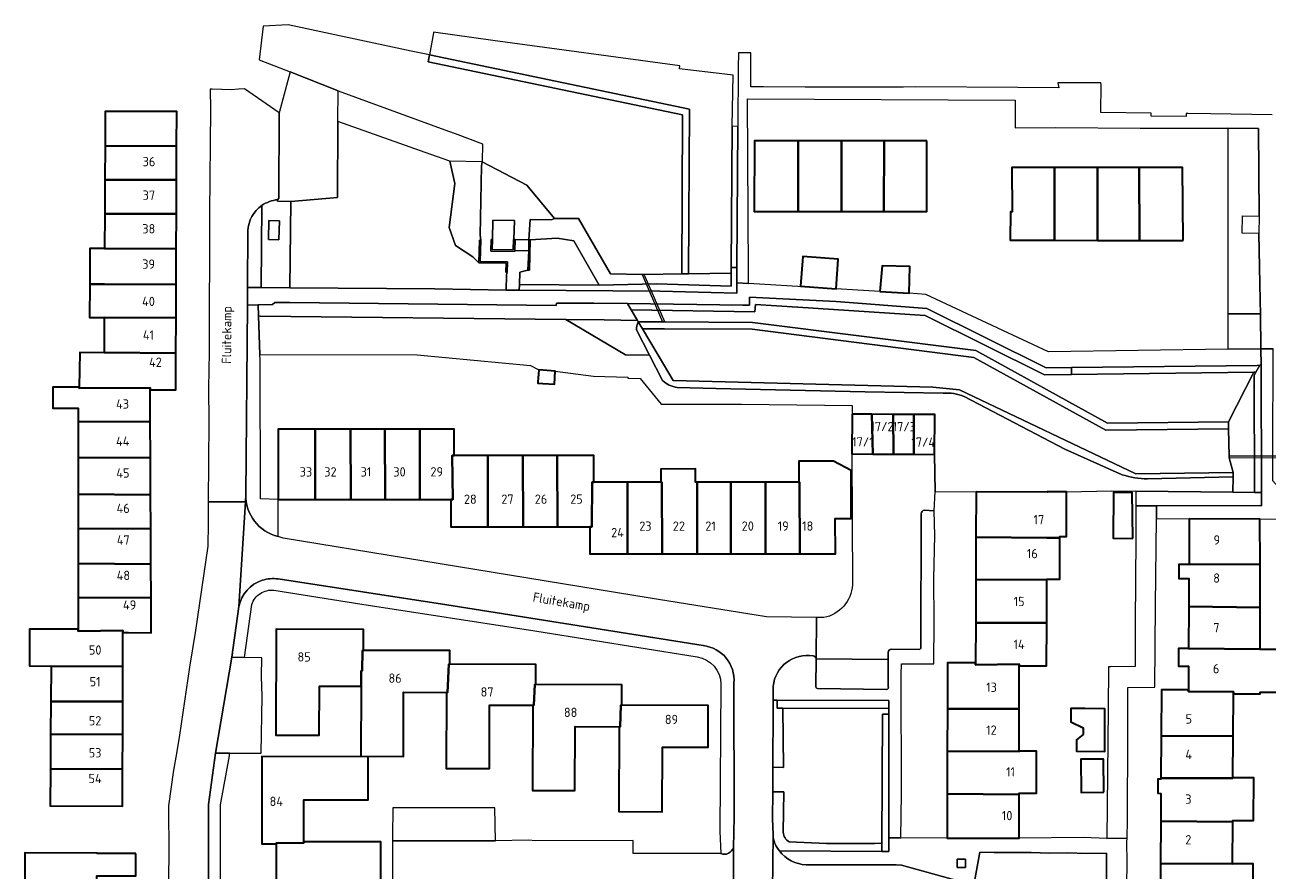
# Model space of a CAD drawing. Header units: metres. Extents: x 152391 to 157968, y 462336 to 467280.
# Tile 471 of 656: x 153785 to 153965, y 466827 to 466950. Entities that reach past the tile are written whole.
import ezdxf
from ezdxf.enums import TextEntityAlignment as Align

# ---------------------------------------------------------------- set-up
doc = ezdxf.new("R2010")
doc.units = ezdxf.units.M
doc.header["$LTSCALE"] = 0.75
for name, color, linetype, lineweight in [('B-WE-GR-BEPLANTING_CULTUUR_HEESTERS-GV', 251, 'Continuous', 18), ('B-WE-GR-GROENVOORZIENING-GV', 251, 'Continuous', 18), ('B-WE-GR-HAAG-GV', 251, 'Continuous', 13), ('B-WE-GW-TALUD_KRUIN-G', 251, 'Continuous', 18), ('B-WE-IE-TERREINAFSCHEIDING_KUNSTMATIG_MUUR-GV', 251, 'Continuous', 18), ('B-WE-KW-KUNSTWERK_DUIKER-GV', 5, 'Continuous', 18), ('B-WE-OG-BEBOUWING-GV', 6, 'Continuous', 35), ('B-WE-OG-BEBOUWING-T18', 1, 'Continuous', 18), ('B-WE-OG-TERREIN_CULTUURSCHEIDING-GV', 251, 'Continuous', 18), ('B-WE-OG-TOPOGRAFIE-T18', 1, 'Continuous', 18), ('B-WE-OG-WATER-GV', 251, 'Continuous', 18), ('B-WE-OG-WATER_SLOOT-GV', 251, 'Continuous', 18), ('B-WE-VH-VERHARDING_ASFALT-GV', 251, 'Continuous', 18), ('B-WE-VH-VERHARDING_BETON-GV', 251, 'Continuous', 18), ('B-WE-VH-VERHARDING_BETONSTRAATSTEEN-GV', 251, 'Continuous', 18), ('B-WE-VH-VERHARDING_TEGEL-GV', 251, 'Continuous', 18)]:
    doc.layers.add(name, color=color, linetype=linetype, lineweight=lineweight)
doc.styles.add('NLCS-ISO-M750-T18', font='NLCS-ISO.ttf', dxfattribs={"height": 1.35})

msp = doc.modelspace()

# ---------------------------------------------------------------- linework, layer by layer
at = {"layer": 'B-WE-GR-BEPLANTING_CULTUUR_HEESTERS-GV'}
for points in [[(153963.86, 466919.58), (153961.45, 466919.63), (153961.51, 466922.14), (153963.92, 466922.09), (153963.81, 466934.82), (153959.38, 466934.83), (153959.37, 466929.14), (153959.36, 466918.59), (153959.35, 466909.89), (153959.35, 466907.96), (153964.11, 466907.98), (153964.04, 466909.88)], [(153964.13, 466902.91), (153964.11, 466907.98), (153959.35, 466907.96), (153959.36, 466902.84)], [(153894.07, 466852.04), (153893.47, 466852.05), (153893.48, 466850.9), (153893.44, 466842.31), (153894.99, 466842.3), (153894.88, 466850.88), (153894.06, 466850.89)]]:
    msp.add_lwpolyline(points, close=True, dxfattribs=at)
for points in [[(153877.45, 466898.34), (153875.55, 466902), (153872.07, 466902.04), (153863.42, 466907.14), (153819.17, 466907.65), (153818.91, 466907.66), (153819.11, 466902.07), (153841.92, 466902.02), (153858.34, 466900.48), (153859.51, 466899.84), (153861.91, 466899.68), (153867.44, 466898.96), (153872.42, 466898.78), (153872.41, 466898.65), (153874.22, 466898.59), (153877.26, 466894.89), (153888.91, 466894.9), (153904.92, 466894.69), (153904.91, 466893.44), (153907.79, 466893.43), (153910.86, 466893.41), (153913.88, 466893.39), (153916.91, 466893.38), (153916.88, 466887.61), (153916.94, 466882.25), (153922.88, 466882.2), (153933.17, 466882.17), (153933.17, 466882.21), (153936, 466882.21), (153942.49, 466882.32), (153946.05, 466882.28), (153960.1, 466882.15), (153960.12, 466884.37), (153947.73, 466884.06)], [(153918.14, 466896.47), (153906.8, 466896.69), (153885.16, 466897.18), (153879.58, 466897.31)], [(153944.07, 466884.68), (153935.74, 466888.38), (153921.15, 466895.98)], [(153894.95, 466832.9), (153895.02, 466838.77), (153893.42, 466838.76), (153893.4, 466834.88), (153893.47, 466832.55)], [(153894.39, 466830.2), (153909.23, 466830.1)], [(153909.23, 466830.1), (153909.23, 466831.35), (153908.21, 466831.28), (153901.22, 466831.3), (153895.82, 466831.52)]]:
    msp.add_lwpolyline(points, dxfattribs=at)
for points in [[(153879.58, 466897.31, -0.172676), (153877.45, 466898.34)], [(153921.15, 466895.98, 0.136614), (153918.14, 466896.47)], [(153947.73, 466884.06, -0.077802), (153944.07, 466884.68)], [(153893.47, 466832.55, 0.158068), (153894.39, 466830.2)], [(153895.82, 466831.52, -0.266011), (153894.95, 466832.9)]]:
    msp.add_lwpolyline(points, format="xyb", dxfattribs=at)
at = {"layer": 'B-WE-GR-GROENVOORZIENING-GV'}
for points in [[(153868.27, 466912.13), (153856.71, 466912.24), (153856.68, 466911.38), (153877.04, 466911.25), (153888.2, 466910.97), (153888.21, 466912.47), (153888.23, 466914.7), (153887.39, 466914.69), (153887.39, 466913.86), (153887.4, 466912.36), (153887.4, 466911.96), (153876.6, 466912.31)], [(153936.71, 466899.18), (153936.7, 466900.18), (153933.03, 466900.14), (153915.76, 466908.73), (153902.63, 466909.76), (153890.06, 466910.38), (153890.05, 466909.21), (153889.09, 466909.23), (153872.36, 466909.47), (153872.89, 466908.57), (153890.85, 466908.28), (153890.92, 466909.31), (153897.02, 466908.92), (153897.08, 466908.92), (153915.5, 466907.74), (153932.8, 466899.13)], [(153964.2, 466900.54), (153964.02, 466900.54), (153963.21, 466899.08), (153963.25, 466882.12), (153964.25, 466882.11)], [(153910.23, 466850.81), (153910.23, 466851.98), (153894.07, 466852.04), (153894.06, 466850.89), (153894.88, 466850.88)], [(153910.23, 466849.99), (153909.34, 466849.99), (153909.23, 466831.35), (153909.23, 466830.1), (153910.23, 466830.1), (153910.23, 466832.1)], [(153920.14, 466827.8), (153921.34, 466827.8), (153921.34, 466829), (153920.14, 466829)]]:
    msp.add_lwpolyline(points, close=True, dxfattribs=at)
at = {"layer": 'B-WE-GR-HAAG-GV'}
for points in [[(153868.27, 466912.13), (153856.71, 466912.24), (153856.68, 466911.38), (153877.04, 466911.25), (153888.2, 466910.97), (153888.21, 466912.47), (153888.23, 466914.7), (153887.39, 466914.69), (153887.39, 466913.86), (153887.4, 466912.36), (153887.4, 466911.96), (153876.6, 466912.31)], [(153936.71, 466899.18), (153936.7, 466900.18), (153933.03, 466900.14), (153915.76, 466908.73), (153902.63, 466909.76), (153890.06, 466910.38), (153890.05, 466909.21), (153889.09, 466909.23), (153872.36, 466909.47), (153872.89, 466908.57), (153890.85, 466908.28), (153890.92, 466909.31), (153897.02, 466908.92), (153897.08, 466908.92), (153915.5, 466907.74), (153932.8, 466899.13)], [(153963.25, 466882.12), (153964.25, 466882.11), (153964.2, 466900.54), (153964.02, 466900.54), (153963.21, 466899.08)], [(153910.23, 466850.81), (153910.23, 466851.98), (153894.07, 466852.04), (153894.06, 466850.89), (153894.88, 466850.88)], [(153910.23, 466830.1), (153910.23, 466832.1), (153910.23, 466849.99), (153909.34, 466849.99), (153909.23, 466831.35), (153909.23, 466830.1)]]:
    msp.add_lwpolyline(points, close=True, dxfattribs=at)
at = {"layer": 'B-WE-GW-TALUD_KRUIN-G'}
for points in [[(153846.64, 466930.08), (153847.34, 466926.82), (153846.56, 466920.46), (153847.47, 466917.86), (153849.96, 466916.23), (153850.84, 466915.37)], [(153856.71, 466912.24), (153868.27, 466912.13)], [(153873.82, 466907.02), (153869, 466907.08), (153863.42, 466907.14)], [(153904.91, 466893.44), (153907.79, 466893.43), (153910.86, 466893.41), (153913.88, 466893.39), (153916.91, 466893.38), (153916.88, 466887.61), (153916.94, 466882.25), (153922.88, 466882.2), (153933.17, 466882.17), (153933.17, 466882.21), (153936, 466882.21), (153942.49, 466882.32), (153946.05, 466882.28), (153960.1, 466882.15)]]:
    msp.add_lwpolyline(points, dxfattribs=at)
at = {"layer": 'B-WE-IE-TERREINAFSCHEIDING_KUNSTMATIG_MUUR-GV'}
for points in [[(153850.84, 466915.37), (153854.78, 466915.3), (153854.73, 466914.01), (153854.94, 466914), (153854.98, 466915.5), (153851.04, 466915.57), (153851.11, 466918.62), (153850.91, 466918.62)], [(153856.08, 466918.73), (153855.92, 466918.75), (153855.87, 466918.72), (153855.81, 466917.23), (153852.78, 466917.28), (153852.81, 466918.76), (153852.62, 466918.75), (153852.56, 466917.04), (153856.03, 466917), (153856.05, 466917.13)], [(153857.96, 466914.31), (153858.16, 466914.3), (153858.28, 466918.69), (153858.08, 466918.7), (153858.06, 466917.09)]]:
    msp.add_lwpolyline(points, close=True, dxfattribs=at)
at = {"layer": 'B-WE-KW-KUNSTWERK_DUIKER-GV'}
for points in [[(153874.48, 466913.68), (153877.45, 466906.8), (153877.77, 466906.79), (153874.79, 466913.65)], [(153968.69, 466887.37), (153959.55, 466887.34), (153959.55, 466887.1), (153968.64, 466887.15)]]:
    msp.add_lwpolyline(points, close=True, dxfattribs=at)
at = {"layer": 'B-WE-OG-BEBOUWING-GV'}
for points in [[(153796.67, 466932.31), (153807.04, 466932.26), (153807.06, 466937.28), (153796.68, 466937.29)], [(153897.1, 466922.79), (153897.11, 466933.03), (153890.76, 466933.04), (153890.75, 466922.8)], [(153903.38, 466922.78), (153903.38, 466933.03), (153897.11, 466933.03), (153897.1, 466922.79)], [(153903.38, 466933.03), (153903.38, 466922.78), (153909.54, 466922.77), (153909.56, 466933.02)], [(153915.73, 466933.01), (153909.56, 466933.02), (153909.54, 466922.77), (153915.75, 466922.77)], [(153807.04, 466932.26), (153796.67, 466932.31), (153796.64, 466927.38), (153807.03, 466927.35)], [(153934.26, 466918.62), (153934.24, 466929.18), (153928.34, 466929.18), (153928.07, 466929.18), (153928.13, 466922.75), (153927.86, 466922.75), (153927.85, 466918.63)], [(153940.49, 466918.61), (153940.48, 466929.17), (153934.24, 466929.18), (153934.26, 466918.62)], [(153940.49, 466918.61), (153946.58, 466918.61), (153946.54, 466929.16), (153940.48, 466929.17)], [(153952.88, 466918.6), (153952.82, 466929.15), (153946.54, 466929.16), (153946.58, 466918.61)], [(153807.03, 466927.35), (153796.64, 466927.38), (153796.62, 466922.43), (153807.01, 466922.46)], [(153796.6, 466917.43), (153807, 466917.37), (153807.01, 466922.46), (153796.62, 466922.43)], [(153796.58, 466912.25), (153806.98, 466912.22), (153807, 466917.37), (153796.6, 466917.43), (153794.47, 466917.44), (153794.45, 466912.26)], [(153897.45, 466911.99), (153902.6, 466911.61), (153902.91, 466915.88), (153897.77, 466916.26)], [(153908.93, 466911.2), (153913.2, 466910.94), (153913.31, 466914.83), (153909.28, 466914.93)], [(153806.96, 466907.37), (153806.98, 466912.22), (153796.58, 466912.25), (153794.45, 466912.26), (153794.43, 466907.45), (153796.56, 466907.44)], [(153796.54, 466902.35), (153806.95, 466902.28), (153806.96, 466907.37), (153796.56, 466907.44)], [(153803.2, 466896.95), (153806.93, 466896.99), (153806.95, 466902.28), (153796.54, 466902.35), (153796.54, 466902.33), (153793.01, 466902.38), (153792.94, 466897.35), (153792.93, 466897.21), (153803.2, 466897.25)], [(153859.51, 466899.84), (153859.4, 466898.08), (153859.39, 466897.94), (153860.11, 466897.89), (153861.78, 466897.79), (153861.91, 466899.68)], [(153792.78, 466892.38), (153803.22, 466892.34), (153803.2, 466896.95), (153803.2, 466897.25), (153792.93, 466897.21), (153792.94, 466897.35), (153789.12, 466897.35), (153789.12, 466894.32), (153792.78, 466894.32)], [(153904.91, 466893.44), (153904.88, 466887.68), (153907.92, 466887.66), (153907.79, 466893.43)], [(153907.92, 466887.66), (153910.93, 466887.64), (153910.86, 466893.41), (153907.79, 466893.43)], [(153913.89, 466887.63), (153913.88, 466893.39), (153910.86, 466893.41), (153910.93, 466887.64)], [(153913.88, 466893.39), (153913.89, 466887.63), (153916.88, 466887.61), (153916.91, 466893.38)], [(153792.77, 466887.17), (153803.25, 466887.12), (153803.22, 466892.34), (153792.78, 466892.38)], [(153821.78, 466881.08), (153827.11, 466881.09), (153827.1, 466891.25), (153821.77, 466891.25)], [(153827.1, 466891.25), (153827.11, 466881.09), (153832.27, 466881.09), (153832.26, 466891.26)], [(153837.25, 466881.09), (153837.22, 466891.26), (153832.26, 466891.26), (153832.27, 466881.09)], [(153837.25, 466881.09), (153842.31, 466881.09), (153842.28, 466891.26), (153837.22, 466891.26)], [(153842.28, 466891.26), (153842.31, 466881.09), (153846.8, 466881.1), (153847.07, 466881.1), (153846.97, 466887.44), (153847.24, 466887.44), (153847.24, 466891.27)], [(153792.77, 466881.84), (153803.27, 466881.78), (153803.25, 466887.12), (153792.77, 466887.17)], [(153846.8, 466881.1), (153846.8, 466877.13), (153852.16, 466877.13), (153852.14, 466887.44), (153847.24, 466887.44), (153846.97, 466887.44), (153847.07, 466881.1)], [(153852.16, 466877.13), (153857.26, 466877.14), (153857.23, 466887.44), (153852.14, 466887.44)], [(153857.26, 466877.14), (153862.24, 466877.14), (153862.19, 466887.45), (153857.23, 466887.44)], [(153866.93, 466877.14), (153867.2, 466877.14), (153867.24, 466883.6), (153867.51, 466883.6), (153867.51, 466887.45), (153862.19, 466887.45), (153862.24, 466877.14)], [(153897.21, 466883.62), (153897.32, 466883.62), (153897.37, 466873.24), (153902.5, 466873.24), (153902.49, 466878.32), (153904.79, 466878.32), (153904.79, 466885.29), (153902.21, 466886.65), (153897.21, 466886.65)], [(153882.45, 466883.61), (153882.24, 466883.61), (153882.22, 466885.52), (153877.19, 466885.49), (153877.19, 466883.61), (153877.35, 466883.61), (153877.39, 466873.23), (153882.47, 466873.23)], [(153867.51, 466883.6), (153867.24, 466883.6), (153867.2, 466877.14), (153866.93, 466877.14), (153866.93, 466873.22), (153872.4, 466873.23), (153872.39, 466883.61)], [(153872.39, 466883.61), (153872.4, 466873.23), (153877.39, 466873.23), (153877.35, 466883.61), (153877.19, 466883.61)], [(153882.45, 466883.61), (153882.47, 466873.23), (153887.35, 466873.23), (153887.34, 466883.61)], [(153887.34, 466883.61), (153887.35, 466873.23), (153892.39, 466873.24), (153892.36, 466883.62)], [(153897.37, 466873.24), (153897.32, 466883.62), (153897.21, 466883.62), (153892.36, 466883.62), (153892.39, 466873.24)], [(153922.88, 466882.2), (153922.86, 466875.63), (153933.16, 466875.55), (153935.05, 466875.52), (153935.05, 466875.73), (153936, 466875.73), (153936, 466882.21), (153933.17, 466882.21), (153933.17, 466882.17)], [(153945.58, 466875.46), (153945.52, 466882.1), (153942.79, 466882.1), (153942.76, 466875.48)], [(153803.27, 466881.78), (153792.77, 466881.84), (153792.77, 466876.9), (153803.3, 466876.84)], [(153792.76, 466871.82), (153803.32, 466871.74), (153803.3, 466876.84), (153792.77, 466876.9)], [(153953.78, 466878.28), (153953.75, 466871.72), (153964.04, 466871.66), (153964.03, 466878.26)], [(153922.85, 466869.5), (153933.14, 466869.47), (153933.14, 466869.57), (153935.02, 466869.57), (153935.05, 466875.52), (153933.16, 466875.55), (153922.86, 466875.63)], [(153803.32, 466871.74), (153792.76, 466871.82), (153792.76, 466866.92), (153803.35, 466866.85)], [(153964.05, 466865.47), (153964.04, 466871.66), (153953.75, 466871.72), (153953.75, 466871.66), (153952.29, 466871.67), (153952.28, 466869.67), (153953.74, 466869.66), (153953.74, 466869.59), (153953.72, 466865.6)], [(153922.85, 466869.5), (153922.83, 466863.24), (153933.13, 466863.21), (153933.14, 466869.47)], [(153792.76, 466862.32), (153792.76, 466862.04), (153799.24, 466862.13), (153799.24, 466861.85), (153800.05, 466861.82), (153803.37, 466861.77), (153803.35, 466866.85), (153792.76, 466866.92)], [(153953.72, 466865.6), (153953.69, 466859.5), (153964.06, 466859.41), (153964.05, 466865.47)], [(153799.24, 466861.85), (153799.24, 466862.13), (153792.76, 466862.04), (153792.76, 466862.32), (153788.86, 466862.32), (153785.74, 466862.33), (153785.72, 466856.98), (153788.84, 466856.96), (153799.23, 466856.9)], [(153833.78, 466856.28), (153833.92, 466856.28), (153833.97, 466859.23), (153834.11, 466859.23), (153834.11, 466862.28), (153821.48, 466862.31), (153821.44, 466846.97), (153827.72, 466846.96), (153827.74, 466854.06), (153833.78, 466854.04)], [(153922.82, 466857.43), (153922.82, 466857.16), (153929.14, 466857.26), (153929.14, 466856.99), (153933.11, 466856.98), (153933.13, 466863.21), (153922.83, 466863.24)], [(153846.61, 466857.25), (153846.62, 466859.2), (153834.11, 466859.23), (153833.97, 466859.23), (153833.92, 466856.28), (153833.78, 466856.28), (153833.78, 466854.04), (153833.75, 466843.92), (153839.9, 466843.9), (153839.93, 466853.17), (153846.15, 466853.16), (153846.29, 466853.16), (153846.48, 466857.25)], [(153953.69, 466859.5), (153952.24, 466859.52), (153952.23, 466856.94), (153953.68, 466856.94), (153953.66, 466853.54), (153953.66, 466853.27), (153960.17, 466853.26), (153960.17, 466852.95), (153964.07, 466852.93), (153964.07, 466853.2), (153966.58, 466853.2), (153966.57, 466859.39), (153964.06, 466859.38), (153964.06, 466859.41)], [(153799.23, 466856.9), (153788.84, 466856.96), (153788.82, 466851.86), (153799.23, 466851.82)], [(153846.15, 466853.16), (153846.12, 466842.15), (153852.37, 466842.14), (153852.39, 466851.31), (153858.66, 466851.3), (153858.8, 466851.3), (153858.94, 466854.28), (153859.08, 466854.28), (153859.08, 466857.22), (153846.61, 466857.25), (153846.48, 466857.25), (153846.29, 466853.16)], [(153918.74, 466850.77), (153929.12, 466850.76), (153929.14, 466856.99), (153929.14, 466857.26), (153922.82, 466857.16), (153922.82, 466857.43), (153918.76, 466857.44)], [(153871.17, 466848.18), (153871.31, 466848.18), (153871.41, 466851.29), (153871.55, 466851.29), (153871.56, 466854.25), (153859.08, 466854.28), (153858.94, 466854.28), (153858.8, 466851.3), (153858.66, 466851.3), (153858.63, 466838.96), (153864.76, 466838.94), (153864.78, 466848.2)], [(153953.66, 466853.54), (153949.74, 466853.55), (153949.71, 466846.85), (153960.14, 466846.84), (153960.17, 466852.95), (153960.17, 466853.26), (153953.66, 466853.27)], [(153799.23, 466851.82), (153788.82, 466851.86), (153788.79, 466847.12), (153799.23, 466847.04)], [(153871.55, 466851.29), (153871.41, 466851.29), (153871.31, 466848.18), (153871.17, 466848.18), (153871.14, 466835.9), (153877.41, 466835.88), (153877.43, 466845.25), (153884.06, 466845.23), (153884.08, 466851.26)], [(153918.74, 466850.77), (153918.72, 466844.64), (153929.11, 466844.62), (153929.11, 466844.65), (153929.12, 466850.76)], [(153938.63, 466850.82), (153936.62, 466850.82), (153936.61, 466848.9), (153938.39, 466848.04), (153938.39, 466847.05), (153937.42, 466846.29), (153937.42, 466844.63), (153941.53, 466844.61), (153941.56, 466850.73), (153941.56, 466850.8)], [(153788.77, 466842.1), (153799.22, 466842.03), (153799.23, 466847.04), (153788.79, 466847.12)], [(153949.71, 466846.85), (153949.68, 466840.76), (153960.11, 466840.73), (153960.11, 466840.78), (153960.14, 466846.84)], [(153918.72, 466844.64), (153918.71, 466838.47), (153929.14, 466838.38), (153929.14, 466838.55), (153931.65, 466838.55), (153931.66, 466844.65), (153929.11, 466844.65), (153929.11, 466844.62)], [(153821.47, 466831.21), (153821.47, 466831.34), (153825.48, 466831.39), (153825.48, 466831.5), (153825.49, 466837.62), (153834.78, 466837.6), (153834.79, 466843.85), (153819.4, 466843.87), (153819.38, 466831.21)], [(153941.4, 466838.7), (153941.37, 466843.5), (153938.07, 466843.48), (153938.1, 466838.68)], [(153799.22, 466842.03), (153788.77, 466842.1), (153788.74, 466836.73), (153799.22, 466836.67)], [(153960.08, 466834.44), (153960.08, 466834.63), (153963.1, 466834.62), (153963.13, 466840.77), (153960.11, 466840.78), (153960.11, 466840.73), (153949.68, 466840.76), (153949.68, 466840.59), (153949.25, 466840.59), (153949.24, 466838.55), (153949.67, 466838.54), (153949.65, 466834.49)], [(153918.71, 466838.47), (153918.69, 466832.07), (153929.13, 466832.04), (153929.14, 466838.38)], [(153960.08, 466834.44), (153949.65, 466834.49), (153949.62, 466828.38), (153960.05, 466828.34)], [(153801.12, 466829.82), (153795.51, 466829.83), (153795.51, 466829.89), (153785.06, 466829.91), (153785.05, 466823.15), (153795.5, 466823.13), (153795.5, 466826.62), (153801.12, 466826.62)], [(153821.45, 466819.04), (153821.45, 466818.9), (153827.46, 466818.8), (153827.46, 466818.91), (153827.47, 466825.31), (153836.62, 466825.3), (153836.63, 466831.51), (153825.48, 466831.5), (153825.48, 466831.39), (153821.47, 466831.34), (153821.47, 466831.21)], [(153949.59, 466821.99), (153960.02, 466821.94), (153960.02, 466822.19), (153963.03, 466822.18), (153963.06, 466828.34), (153960.05, 466828.34), (153949.62, 466828.38), (153949.61, 466825.77)]]:
    msp.add_lwpolyline(points, close=True, dxfattribs=at)
at = {"layer": 'B-WE-OG-TERREIN_CULTUURSCHEIDING-GV'}
for points in [[(153854.94, 466914), (153854.73, 466914.01), (153854.78, 466915.3), (153850.84, 466915.37), (153849.96, 466916.23), (153847.47, 466917.86), (153846.56, 466920.46), (153847.34, 466926.82), (153846.64, 466930.08), (153843.86, 466931.06), (153830.41, 466935.8), (153830.35, 466924.82), (153823.59, 466924.25), (153823.46, 466911.74), (153844.48, 466911.57), (153854.8, 466911.41), (153854.86, 466913.61)], [(153887.56, 466935.12), (153887.39, 466914.69), (153888.23, 466914.7), (153888.37, 466935.11)], [(153850.84, 466915.37), (153850.91, 466918.62), (153851.11, 466918.62), (153851.05, 466919.36), (153851.2, 466929.39), (153851.34, 466929.96), (153846.64, 466930.08), (153847.34, 466926.82), (153846.56, 466920.46), (153847.47, 466917.86), (153849.96, 466916.23)], [(153868.27, 466912.13), (153864.59, 466918.53), (153862.17, 466918.91), (153858.28, 466918.69), (153858.16, 466914.3), (153857.96, 466914.31), (153856.76, 466913.99), (153856.71, 466912.24)], [(153818.85, 466909.26), (153818.91, 466907.66), (153819.17, 466907.65), (153863.42, 466907.14), (153869, 466907.08), (153873.82, 466907.02), (153872.89, 466908.57), (153872.36, 466909.47), (153867.5, 466909.53), (153862.08, 466909.5), (153862.05, 466909.16), (153823.44, 466909.6), (153821.28, 466909.6), (153820.95, 466909.31)], [(153964.02, 466900.54), (153963.64, 466900.51), (153936.7, 466900.18), (153936.71, 466899.18), (153963.13, 466899.5), (153963.43, 466899.51)], [(153949.02, 466880.15), (153963.96, 466880.2), (153964.26, 466880.18), (153964.25, 466882.11), (153963.25, 466882.12), (153960.1, 466882.15), (153946.05, 466882.28), (153946.04, 466880.15)]]:
    msp.add_lwpolyline(points, close=True, dxfattribs=at)
for points in [[(153873.94, 466906.82), (153873.82, 466907.02), (153869, 466907.08), (153863.42, 466907.14), (153872.07, 466902.04), (153875.55, 466902), (153873.66, 466905.63)], [(153910.23, 466849.99), (153910.23, 466850.81), (153894.88, 466850.88), (153894.99, 466842.3), (153893.44, 466842.31), (153893.42, 466838.76), (153895.02, 466838.77), (153894.95, 466832.9)], [(153895.82, 466831.52), (153901.22, 466831.3), (153908.21, 466831.28), (153909.23, 466831.35), (153909.34, 466849.99), (153910.23, 466849.99)]]:
    msp.add_lwpolyline(points, dxfattribs=at)
for points in [[(153873.66, 466905.63, -0.134428), (153873.94, 466906.82)], [(153894.95, 466832.9, 0.266011), (153895.82, 466831.52)]]:
    msp.add_lwpolyline(points, format="xyb", dxfattribs=at)
at = {"layer": 'B-WE-OG-WATER-GV'}
for points in [[(153823.51, 466942.99), (153830.45, 466940.25), (153846.46, 466934.42), (153847.41, 466934.07), (153851.37, 466932.59), (153851.34, 466929.96), (153857.81, 466926.58), (153861.78, 466921.75), (153865.29, 466921.79), (153869.92, 466913.74), (153874.48, 466913.68), (153874.79, 466913.65), (153880.24, 466913.75), (153880.35, 466936.77), (153843.49, 466944.47), (153843.7, 466945.45), (153841.01, 466946.02), (153823.22, 466949.81), (153819.59, 466949.63), (153819.01, 466944.77)], [(153843.7, 466945.45), (153843.49, 466944.47), (153880.35, 466936.77), (153880.24, 466913.75), (153881.23, 466913.77), (153881.36, 466937.58)], [(153873.94, 466906.82), (153874.54, 466905.81), (153877.43, 466905.8), (153877.75, 466905.79), (153890.43, 466905.73), (153922.55, 466901.67), (153941.67, 466891.14), (153959.49, 466891.31), (153959.48, 466892.31), (153941.92, 466892.14), (153922.86, 466902.64), (153890.49, 466906.73), (153877.77, 466906.79), (153877.45, 466906.8)], [(153960.13, 466884.98), (153959.55, 466887.1), (153959.55, 466887.34), (153959.49, 466891.31), (153941.67, 466891.14), (153922.55, 466901.67), (153890.43, 466905.73), (153877.75, 466905.79), (153877.43, 466905.8), (153874.54, 466905.81), (153876.82, 466901.99), (153879.01, 466898.31), (153916.63, 466897.34), (153920.48, 466896.99), (153946.02, 466884.82)]]:
    msp.add_lwpolyline(points, close=True, dxfattribs=at)
at = {"layer": 'B-WE-OG-WATER_SLOOT-GV'}
for points in [[(153844.26, 466948.73), (153844.25, 466948.67), (153843.7, 466945.45), (153881.36, 466937.58), (153881.23, 466913.77), (153887.39, 466913.86), (153887.39, 466914.69), (153887.56, 466935.12), (153887.68, 466942.52), (153879.9, 466943.43), (153879.96, 466943.86), (153852.85, 466947.55), (153844.29, 466948.73)], [(153830.45, 466940.25), (153823.51, 466942.99), (153821.88, 466937.05), (153821.86, 466924.74), (153821.68, 466924.5), (153821.67, 466924.3), (153823.59, 466924.25), (153830.35, 466924.82), (153830.41, 466935.8)], [(153858.28, 466918.69), (153862.17, 466918.91), (153864.59, 466918.53), (153868.27, 466912.13), (153876.6, 466912.31), (153887.4, 466911.96), (153887.4, 466912.36), (153887.39, 466913.86), (153881.23, 466913.77), (153880.24, 466913.75), (153874.79, 466913.65), (153874.48, 466913.68), (153869.92, 466913.74), (153865.29, 466921.79), (153861.78, 466921.75), (153861.36, 466921.56), (153858.26, 466921.63), (153858.08, 466918.7)], [(153873.82, 466907.02), (153873.94, 466906.82), (153877.45, 466906.8), (153877.77, 466906.79), (153890.49, 466906.73), (153922.86, 466902.64), (153941.92, 466892.14), (153959.48, 466892.31), (153963.13, 466899.5), (153936.71, 466899.18), (153932.8, 466899.13), (153915.5, 466907.74), (153897.08, 466908.92), (153897.02, 466908.92), (153890.92, 466909.31), (153890.85, 466908.28), (153872.89, 466908.57)], [(153959.49, 466891.31), (153959.55, 466887.34), (153959.55, 466887.1), (153960.13, 466884.98), (153960.12, 466884.37), (153960.1, 466882.15), (153963.25, 466882.12), (153963.21, 466899.08), (153964.02, 466900.54), (153963.43, 466899.51), (153963.13, 466899.5), (153959.48, 466892.31)]]:
    msp.add_lwpolyline(points, close=True, dxfattribs=at)
for points in [[(153873.94, 466906.82, 0.134428), (153873.66, 466905.63)], [(153877.45, 466898.34, 0.172676), (153879.58, 466897.31)], [(153918.14, 466896.47, -0.136614), (153921.15, 466895.98)], [(153944.07, 466884.68, 0.077802), (153947.73, 466884.06)]]:
    msp.add_lwpolyline(points, format="xyb", dxfattribs=at)
for points in [[(153873.66, 466905.63), (153875.55, 466902), (153877.45, 466898.34)], [(153874.54, 466905.81), (153873.94, 466906.82)], [(153947.73, 466884.06), (153960.12, 466884.37), (153960.13, 466884.98), (153946.02, 466884.82), (153920.48, 466896.99), (153916.63, 466897.34), (153879.01, 466898.31), (153876.82, 466901.99), (153874.54, 466905.81)], [(153879.58, 466897.31), (153885.16, 466897.18), (153906.8, 466896.69), (153918.14, 466896.47)], [(153921.15, 466895.98), (153935.74, 466888.38), (153944.07, 466884.68)]]:
    msp.add_lwpolyline(points, dxfattribs=at)
at = {"layer": 'B-WE-VH-VERHARDING_ASFALT-GV'}
msp.add_lwpolyline([(153852.81, 466918.76), (153852.85, 466921.55), (153856.01, 466921.49), (153855.92, 466918.75), (153856.08, 466918.73), (153858.08, 466918.7), (153858.26, 466921.63), (153861.36, 466921.56), (153861.78, 466921.75), (153857.81, 466926.58), (153851.34, 466929.96), (153851.2, 466929.39), (153851.05, 466919.36), (153851.11, 466918.62), (153851.04, 466915.57), (153854.98, 466915.5), (153854.94, 466914), (153854.86, 466913.61), (153854.8, 466911.41), (153856.68, 466911.38), (153856.71, 466912.24), (153856.76, 466913.99), (153857.96, 466914.31), (153858.06, 466917.09), (153856.05, 466917.13), (153856.03, 466917), (153852.56, 466917.04), (153852.62, 466918.75)], close=True, dxfattribs=at)
at = {"layer": 'B-WE-VH-VERHARDING_BETON-GV'}
msp.add_lwpolyline([(153858.08, 466918.7), (153856.08, 466918.73), (153856.05, 466917.13), (153858.06, 466917.09)], close=True, dxfattribs=at)
at = {"layer": 'B-WE-VH-VERHARDING_BETONSTRAATSTEEN-GV'}
for points in [[(153812.69, 466844.34), (153815.03, 466858.24), (153816.08, 466865.58), (153817.02, 466880.75), (153811.63, 466880.75), (153811.61, 466877.6), (153811.59, 466874.35), (153809.77, 466862.11), (153808.91, 466856.83), (153807.48, 466846.95), (153807.03, 466844.33), (153806.6, 466841.88), (153805.89, 466836.73), (153805.89, 466836.63), (153805.93, 466829.77), (153805.8, 466823.08)], [(153817.09, 466881.83), (153817.02, 466880.75), (153816.08, 466865.58)], [(153899.72, 466858), (153899.76, 466864), (153892.5, 466864.08), (153875.66, 466866.78), (153822.46, 466875.5), (153821.75, 466875.75)], [(153821.75, 466869.58), (153846.22, 466865.84), (153883.35, 466859.93)], [(153887.8, 466854.51), (153887.83, 466835.15), (153887.73, 466830.72), (153887.75, 466824.48), (153893.4, 466824.42), (153893.47, 466832.55), (153893.4, 466834.88), (153893.42, 466838.76), (153893.44, 466842.31), (153893.48, 466850.9), (153893.47, 466852.05), (153893.49, 466854.05)], [(153811.52, 466771.92), (153811.66, 466836.95), (153812.69, 466844.34)], [(153893.47, 466832.55), (153893.4, 466824.42), (153893.33, 466816.3), (153893.39, 466817.09), (153893.49, 466817.4)], [(153941.74, 466820.04), (153939.41, 466820.65), (153922.54, 466825.25), (153912.1, 466828.13), (153911.3, 466828.19), (153898.26, 466828.21)]]:
    msp.add_lwpolyline(points, dxfattribs=at)
for points in [[(153821.75, 466875.75, -0.360316), (153817.09, 466881.83)], [(153819.46, 466869.39, -0.115849), (153821.75, 466869.58)], [(153816.08, 466865.58, -0.273349), (153819.46, 466869.39)], [(153883.35, 466859.93, -0.407967), (153887.8, 466854.51)], [(153893.49, 466854.05, -0.434633), (153899.27, 466858.45)], [(153899.27, 466858.45, -0.40847), (153899.72, 466858)], [(153894.39, 466830.2, -0.158068), (153893.47, 466832.55)], [(153898.26, 466828.21, -0.230175), (153894.39, 466830.2)]]:
    msp.add_lwpolyline(points, format="xyb", dxfattribs=at)
msp.add_lwpolyline([(153922.54, 466825.25), (153939.41, 466820.65), (153941.74, 466820.04), (153941.8, 466824.9), (153941.78, 466829.86), (153938.89, 466829.85), (153936.15, 466829.91), (153933.47, 466829.9), (153930.85, 466829.96), (153925.5, 466829.98), (153923.42, 466830.04)], close=True, dxfattribs=at)
at = {"layer": 'B-WE-VH-VERHARDING_TEGEL-GV'}
for points in [[(153965.78, 466936.79), (153956.89, 466936.91), (153953.62, 466936.96), (153953.32, 466936.96), (153953.32, 466936.55), (153948.25, 466936.59), (153948.25, 466937.03), (153940.99, 466937.13), (153941.02, 466941.19), (153940.97, 466941.4), (153934.74, 466941.4), (153934.86, 466940.71), (153928.94, 466940.74), (153914.12, 466940.84), (153912.35, 466940.8), (153904.38, 466940.8), (153898.13, 466940.81), (153892.07, 466940.82), (153890.77, 466940.82), (153890.25, 466940.82), (153890.25, 466945.74), (153888.45, 466945.74), (153888.43, 466943.6), (153888.37, 466935.11), (153888.23, 466914.7), (153888.21, 466912.47), (153889.92, 466912.37), (153889.92, 466913.86), (153889.78, 466939.08), (153928.54, 466938.89), (153928.53, 466934.9), (153934.43, 466934.95), (153946.67, 466934.85), (153959.38, 466934.83), (153963.81, 466934.82), (153963.92, 466922.09), (153963.86, 466919.58), (153964.04, 466909.88), (153964.11, 466907.98), (153964.13, 466902.91), (153965.95, 466902.9)], [(153812.18, 466940.48), (153811.89, 466940.49), (153811.96, 466937.56), (153811.8, 466922.58), (153811.83, 466917.51), (153811.74, 466907.45), (153811.75, 466902.44), (153811.67, 466897.22), (153811.7, 466892.35), (153811.63, 466880.75), (153817.02, 466880.75), (153817.09, 466881.83), (153817.29, 466909.23), (153817.31, 466911.79), (153817.36, 466919.98)], [(153821.68, 466924.5), (153821.86, 466924.74), (153821.88, 466937.05), (153816.86, 466940.53), (153816, 466940.48), (153815, 466940.41), (153812.18, 466940.48)], [(153817.36, 466919.98), (153817.31, 466911.79), (153819.31, 466911.77), (153819.39, 466923.66)], [(153819.39, 466923.66), (153819.31, 466911.77), (153823.46, 466911.74), (153823.59, 466924.25)], [(153823.59, 466924.25), (153821.67, 466924.3), (153821.68, 466924.5)], [(153821.78, 466881.08), (153819.19, 466881.2), (153819.14, 466901.24), (153819.11, 466902.07), (153818.91, 466907.66), (153818.85, 466909.26), (153817.29, 466909.23), (153817.09, 466881.83)], [(153913.89, 466887.63), (153910.93, 466887.64), (153907.92, 466887.66), (153904.88, 466887.68), (153904.96, 466868.73)], [(153915.39, 466879.52), (153916.84, 466879.46), (153916.94, 466882.25), (153916.88, 466887.61), (153913.89, 466887.63)], [(153821.75, 466875.75), (153821.78, 466881.08)], [(153910.23, 466832.1), (153911.99, 466832.1), (153912.09, 466838.54), (153912.02, 466855.72), (153912.09, 466857.27), (153916.76, 466857.29), (153916.8, 466863.4), (153916.79, 466869.62), (153916.89, 466875.87), (153916.84, 466879.46), (153915.39, 466879.52)], [(153914.89, 466859.63), (153914.94, 466879.03)], [(153914.94, 466879.03), (153914.89, 466859.63)], [(153883.35, 466859.93), (153846.22, 466865.84), (153821.75, 466869.58)], [(153821.13, 466867.97), (153833.9, 466865.95), (153858.94, 466862.08), (153882.49, 466858.29)], [(153816.08, 466865.58), (153815.03, 466858.24), (153816.9, 466858.23), (153817.93, 466865.9)], [(153900.82, 466863.98), (153899.76, 466864), (153899.72, 466858), (153910.16, 466857.92), (153910.16, 466858.98)], [(153910.16, 466858.98), (153910.16, 466857.92), (153910.17, 466853.95)], [(153910.61, 466859.41), (153914.62, 466859.38)], [(153914.62, 466859.38), (153910.61, 466859.41)], [(153910.16, 466857.92), (153899.72, 466858), (153899.66, 466853.99)], [(153899.66, 466853.99), (153899.72, 466858)], [(153910.17, 466853.95), (153910.16, 466857.92)], [(153885.92, 466854.35), (153885.77, 466833.07), (153885.9, 466829.81)], [(153887.73, 466830.72), (153887.83, 466835.15), (153887.8, 466854.51)], [(153893.49, 466854.05), (153893.47, 466852.05), (153894.07, 466852.04), (153910.23, 466851.98), (153910.23, 466850.81), (153910.23, 466849.99), (153910.23, 466832.1)], [(153899.92, 466853.72), (153909.91, 466853.59)], [(153909.91, 466853.59), (153899.92, 466853.72)], [(153813.4, 466771.74), (153813.31, 466793.63), (153813.39, 466818.91), (153813.42, 466836.9), (153814.69, 466843.97), (153814.72, 466844.38), (153812.69, 466844.34), (153811.66, 466836.95), (153811.52, 466771.92)], [(153885.9, 466829.81), (153873.2, 466829.84), (153873.21, 466831.69), (153859.04, 466831.67), (153858.05, 466831.77), (153853.23, 466831.67), (153838.34, 466831.66), (153838.27, 466818.84)], [(153974.08, 466821.92), (153969.83, 466821.98), (153960.02, 466821.94), (153949.59, 466821.99), (153944.69, 466822.04), (153944.78, 466828.54), (153944.74, 466831.54), (153944.76, 466832.05), (153941.82, 466832.02), (153938.47, 466832.14), (153929.13, 466832.04), (153918.69, 466832.07), (153911.99, 466832.1), (153910.23, 466832.1), (153910.23, 466830.1), (153909.23, 466830.1), (153894.39, 466830.2)], [(153887.75, 466823.33), (153887.75, 466824.48), (153887.73, 466830.72)], [(153898.26, 466828.21), (153911.3, 466828.19), (153912.1, 466828.13), (153922.54, 466825.25), (153923.42, 466830.04), (153925.5, 466829.98), (153930.85, 466829.96), (153933.47, 466829.9), (153936.15, 466829.91), (153938.89, 466829.85), (153941.78, 466829.86), (153941.8, 466824.9), (153941.74, 466820.04), (153952.15, 466816.78), (153952.15, 466820.08), (153977.91, 466820.12), (153978.09, 466821.94), (153974.08, 466821.92)]]:
    msp.add_lwpolyline(points, dxfattribs=at)
for points in [[(153817.36, 466919.98, -0.232162), (153819.39, 466923.66)], [(153819.39, 466923.66, 0.232162), (153817.36, 466919.98)], [(153821.68, 466924.5, 0.130549), (153819.39, 466923.66)], [(153819.39, 466923.66, -0.130549), (153821.68, 466924.5)], [(153817.09, 466881.83, 0.360316), (153821.75, 466875.75)], [(153914.94, 466879.03, -0.415877), (153915.39, 466879.52)], [(153915.39, 466879.52, 0.415877), (153914.94, 466879.03)], [(153821.75, 466869.58, 0.115849), (153819.46, 466869.39)], [(153819.46, 466869.39, 0.273349), (153816.08, 466865.58)], [(153819.18, 466867.48, -0.164171), (153821.13, 466867.97)], [(153904.96, 466868.73, -0.345482), (153900.82, 466863.98)], [(153817.93, 466865.9, -0.16347), (153819.18, 466867.48)], [(153887.8, 466854.51, 0.407967), (153883.35, 466859.93)], [(153910.16, 466858.98, -0.402286), (153910.61, 466859.41)], [(153910.61, 466859.41, 0.402286), (153910.16, 466858.98)], [(153914.62, 466859.38, 0.434087), (153914.89, 466859.63)], [(153914.89, 466859.63, -0.434087), (153914.62, 466859.38)], [(153882.49, 466858.29, -0.364735), (153885.92, 466854.35)], [(153899.27, 466858.45, 0.434633), (153893.49, 466854.05)], [(153899.72, 466858, 0.40847), (153899.27, 466858.45)], [(153899.66, 466853.99, 0.388431), (153899.92, 466853.72)], [(153899.92, 466853.72, -0.388431), (153899.66, 466853.99)], [(153909.91, 466853.59, 0.515566), (153910.17, 466853.95)], [(153910.17, 466853.95, -0.515566), (153909.91, 466853.59)], [(153887.73, 466830.72, -0.446487), (153885.9, 466829.81)], [(153885.9, 466829.81, 0.446487), (153887.73, 466830.72)], [(153894.39, 466830.2, 0.230175), (153898.26, 466828.21)]]:
    msp.add_lwpolyline(points, format="xyb", dxfattribs=at)
for points in [[(153821.93, 466921.43), (153820.41, 466921.46), (153820.36, 466918.71), (153821.87, 466918.68)], [(153821.93, 466921.43), (153821.87, 466918.68), (153820.36, 466918.71), (153820.41, 466921.46)], [(153855.92, 466918.75), (153856.01, 466921.49), (153852.85, 466921.55), (153852.81, 466918.76), (153852.78, 466917.28), (153855.81, 466917.23), (153855.87, 466918.72)], [(153936.7, 466900.18), (153963.64, 466900.51), (153964.02, 466900.54), (153964.2, 466900.54), (153964.13, 466902.91), (153959.36, 466902.84), (153933.38, 466902.47), (153918.59, 466909.38), (153915.62, 466910.79), (153913.2, 466910.94), (153908.93, 466911.2), (153889.92, 466912.37), (153888.21, 466912.47), (153888.2, 466910.97), (153877.04, 466911.25), (153856.68, 466911.38), (153854.8, 466911.41), (153844.48, 466911.57), (153823.46, 466911.74), (153819.31, 466911.77), (153817.31, 466911.79), (153817.29, 466909.23), (153818.85, 466909.26), (153820.95, 466909.31), (153821.28, 466909.6), (153823.44, 466909.6), (153862.05, 466909.16), (153862.08, 466909.5), (153867.5, 466909.53), (153872.36, 466909.47), (153889.09, 466909.23), (153890.05, 466909.21), (153890.06, 466910.38), (153902.63, 466909.76), (153915.76, 466908.73), (153933.03, 466900.14)], [(153949.03, 466878.36), (153953.78, 466878.28), (153964.03, 466878.26), (153968.35, 466878.3), (153974.14, 466871.71), (153978.18, 466867.12), (153988.01, 466856.1), (153988.7, 466857.98), (153987.95, 466858.83), (153965.88, 466883.78), (153965.91, 466894.79), (153965.92, 466895.58), (153965.92, 466895.6), (153965.95, 466902.9), (153964.13, 466902.91), (153964.2, 466900.54), (153964.25, 466882.11), (153964.26, 466880.18), (153963.96, 466880.2), (153949.02, 466880.15)], [(153945.96, 466863.17), (153945.93, 466856.91), (153942.42, 466856.87), (153942.08, 466856.87), (153942.01, 466850.73), (153941.82, 466832.02), (153944.76, 466832.05), (153944.83, 466834.65), (153944.89, 466847.02), (153944.88, 466853.89), (153948.8, 466853.93), (153948.88, 466865.8), (153949.03, 466878.36), (153949.02, 466880.15), (153946.04, 466880.15), (153946.02, 466875.46), (153945.99, 466869.43)], [(153815.03, 466858.24), (153812.69, 466844.34), (153814.72, 466844.38), (153819.3, 466844.34), (153819.42, 466852.58), (153819.33, 466855.52), (153819.37, 466858.15), (153816.9, 466858.23)], [(153853.23, 466831.67), (153853.16, 466836.43), (153838.37, 466836.45), (153838.31, 466832.34), (153838.34, 466831.66)], [(153920.14, 466827.8), (153920.14, 466829), (153921.34, 466829), (153921.34, 466827.8)]]:
    msp.add_lwpolyline(points, close=True, dxfattribs=at)

# ---------------------------------------------------------------- texts
at = {"layer": 'B-WE-OG-BEBOUWING-T18', "style": 'NLCS-ISO-M750-T18'}
for s, rotation, p in [('36', 359.8, (153803.04, 466930.01)), ('37', 359.8, (153803.02, 466925.15)), ('38', 359.8, (153803.01, 466920.29)), ('39', 359.8, (153802.99, 466915.17)), ('40', 359.8, (153802.97, 466909.77)), ('41', 359.8, (153802.96, 466904.91)), ('42', 0.6, (153803.98, 466900.96)), ('43', 0.3, (153799.21, 466894.92)), ('17/2', 359.7, (153909.25, 466891.65)), ('17/3', 359.7, (153912.49, 466891.64)), ('44', 0.3, (153799.24, 466889.53)), ('17/1', 359.7, (153906.49, 466889.43)), ('17/4', 359.7, (153915.23, 466889.39)), ('45', 0.3, (153799.26, 466884.93)), ('32', 0.1, (153829.33, 466885.09)), ('31', 0.1, (153834.48, 466885.09)), ('29', 0.1, (153844.74, 466885.1)), ('46', 0.3, (153799.29, 466879.81)), ('28', 0.1, (153849.6, 466881.13)), ('27', 0.1, (153854.99, 466881.14)), ('25', 0.1, (153864.98, 466881.14)), ('17', 359.8, (153931.99, 466878.17)), ('24', 0.1, (153870.93, 466876.3)), ('23', 0.1, (153874.97, 466877.23)), ('21', 0.1, (153884.41, 466877.23)), ('20', 0.1, (153889.81, 466877.24)), ('18', 0.1, (153898.49, 466877.24)), ('47', 0.3, (153799.31, 466875.23)), ('9', 359.7, (153957.77, 466875.23)), ('16', 359.7, (153931.04, 466873.26)), ('48', 0.3, (153799.33, 466870.1)), ('8', 359.7, (153957.74, 466869.71)), ('49', 359, (153800.23, 466865.82)), ('15', 359.9, (153929.13, 466866.32)), ('7', 359.7, (153957.71, 466862.53)), ('14', 359.8, (153929.12, 466860.11)), ('50', 359.9, (153795.24, 466859.3)), ('85', 359.8, (153825.52, 466858.3)), ('6', 359.7, (153957.68, 466856.59)), ('51', 359.9, (153795.23, 466854.71)), ('86', 359.8, (153838.7, 466855.22)), ('87', 359.8, (153852.03, 466853.23)), ('13', 359.8, (153925.13, 466853.91)), ('52', 359.9, (153795.23, 466849.05)), ('88', 359.9, (153864.14, 466850.27)), ('89', 359.8, (153878.75, 466849.24)), ('5', 359.7, (153953.72, 466849.32)), ('12', 359.9, (153925.11, 466847.7)), ('53', 359.9, (153795.23, 466844.41)), ('4', 359.7, (153953.7, 466844.18)), ('11', 359.7, (153927.89, 466841.65)), ('54', 359.7, (153795.23, 466840.69)), ('84', 359.9, (153821.49, 466837.38)), ('3', 359.7, (153953.66, 466837.71)), ('10', 359.8, (153927.39, 466835.32)), ('2', 359.7, (153953.64, 466831.82))]:
    msp.add_text(s, height=1.35, rotation=rotation, dxfattribs=at).set_placement(p, align=Align.MIDDLE)
for s, p in [('33', (153825.78, 466885.09)), ('30', (153839.34, 466885.09)), ('26', (153859.85, 466881.14)), ('22', (153879.82, 466877.23)), ('19', (153894.95, 466877.24))]:
    msp.add_text(s, height=1.35, dxfattribs=at).set_placement(p, align=Align.MIDDLE)
at = {"layer": 'B-WE-OG-TOPOGRAFIE-T18', "style": 'NLCS-ISO-M750-T18'}
for rotation, p in [(89.6, (153814.5, 466904.92)), (350.3, (153862.79, 466866.09))]:
    msp.add_text('Fluitekamp', height=1.35, rotation=rotation, dxfattribs=at).set_placement(p, align=Align.MIDDLE)

doc.saveas('drawing.dxf')
